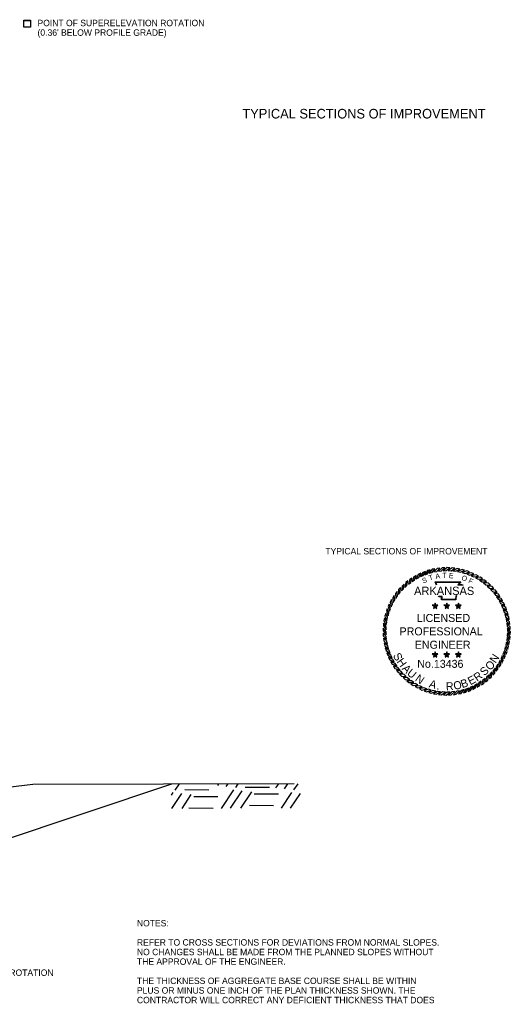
# Model space of a CAD drawing. Extents: x 1001270 to 1003428, y 1840152 to 1842912.
# Drawn here: x 1003382.5 to 1003428.5, y 1842715.4 to 1842807.6 of the extents above; entities that cross this region are included whole.
import ezdxf

# ---------------------------------------------------------------- set-up
doc = ezdxf.new("R2010")
doc.units = 0
for name, color, linetype in [('1', 7, 'Continuous'), ('19', 7, 'Continuous'), ('60', 7, 'Continuous'), ('G-ANNO-SYMB', 7, 'Continuous')]:
    doc.layers.add(name, color=color, linetype=linetype)

msp = doc.modelspace()

# ---------------------------------------------------------------- linework, layer by layer
at = {"layer": '19'}
for p, q in [((1003374.66, 1842728.628), (1003396.746, 1842735.99)), ((1003397.064, 1842735.408), (1003397.455, 1842735.991)), ((1003401.049, 1842735.843), (1003401.155, 1842735.993)), ((1003401.844, 1842735.751), (1003402.01, 1842735.995)), ((1003402.739, 1842735.659), (1003402.965, 1842735.997)), ((1003406.503, 1842735.603), (1003406.765, 1842735.998)), ((1003407.298, 1842735.511), (1003407.63, 1842736)), ((1003408.193, 1842735.419), (1003408.574, 1842735.993)), ((1003396.724, 1842734.941), (1003396.878, 1842735.166)), ((1003396.746, 1842733.692), (1003397.673, 1842735.074)), ((1003397.702, 1842733.694), (1003398.568, 1842734.982)), ((1003397.952, 1842735.448), (1003400.212, 1842735.426)), ((1003398.792, 1842734.818), (1003401.052, 1842734.797)), ((1003401.401, 1842733.695), (1003402.553, 1842735.417)), ((1003402.256, 1842733.698), (1003403.348, 1842735.325)), ((1003403.211, 1842733.7), (1003404.243, 1842735.233)), ((1003403.627, 1842735.688), (1003405.888, 1842735.677)), ((1003404.457, 1842735.06), (1003406.728, 1842735.047)), ((1003407.011, 1842733.701), (1003408.008, 1842735.177)), ((1003407.866, 1842733.704), (1003408.802, 1842735.085)), ((1003404.015, 1842733.989), (1003406.275, 1842733.968)), ((1003398.34, 1842733.739), (1003400.61, 1842733.727))]:
    msp.add_line(p, q, dxfattribs=at)
for points in [[(1003383.494, 1842806.872), (1003382.853, 1842806.872), (1003382.853, 1842807.513), (1003383.494, 1842807.513), (1003383.494, 1842806.872)], [(1003382.857, 1842806.875), (1003382.857, 1842807.517), (1003383.498, 1842807.517), (1003383.498, 1842806.875), (1003382.857, 1842806.875)], [(1003303.53, 1842724.802), (1003314.536, 1842724.417), (1003319.13, 1842724.502), (1003322.097, 1842724.527), (1003329.443, 1842724.891), (1003339.767, 1842725.958), (1003355.933, 1842727.158), (1003361.755, 1842729.599), (1003365.939, 1842730.476), (1003371.785, 1842733.411), (1003376.097, 1842735.06), (1003383.698, 1842735.962)], [(1003383.698, 1842735.962), (1003408.216, 1842736.015)]]:
    msp.add_lwpolyline(points, dxfattribs=at)
at = {"layer": 'G-ANNO-SYMB'}
for points in [[(1003420.96, 1842756.035), (1003420.714, 1842755.963), (1003420.458, 1842755.584), (1003420.719, 1842755.678)], [(1003421.416, 1842756.14), (1003421.165, 1842756.087), (1003420.881, 1842755.729), (1003421.148, 1842755.802)], [(1003421.88, 1842756.208), (1003421.625, 1842756.175), (1003421.314, 1842755.841), (1003421.586, 1842755.893)], [(1003422.347, 1842756.24), (1003422.091, 1842756.227), (1003421.754, 1842755.918), (1003422.029, 1842755.948)], [(1003422.816, 1842756.235), (1003422.559, 1842756.242), (1003422.199, 1842755.96), (1003422.476, 1842755.969)], [(1003423.282, 1842756.193), (1003423.027, 1842756.22), (1003422.646, 1842755.968), (1003422.923, 1842755.955)], [(1003423.744, 1842756.115), (1003423.492, 1842756.162), (1003423.092, 1842755.94), (1003423.367, 1842755.906)], [(1003424.198, 1842756), (1003423.951, 1842756.067), (1003423.535, 1842755.878), (1003423.806, 1842755.822)], [(1003419.256, 1842755.272), (1003419.045, 1842755.127), (1003418.919, 1842754.687), (1003419.138, 1842754.857)], [(1003419.658, 1842755.512), (1003419.436, 1842755.385), (1003419.276, 1842754.956), (1003419.507, 1842755.108)], [(1003420.078, 1842755.72), (1003419.846, 1842755.611), (1003419.653, 1842755.196), (1003419.896, 1842755.33)], [(1003420.513, 1842755.895), (1003420.273, 1842755.804), (1003420.048, 1842755.406), (1003420.3, 1842755.52)], [(1003424.642, 1842755.851), (1003424.401, 1842755.937), (1003423.971, 1842755.781), (1003424.237, 1842755.704)], [(1003425.073, 1842755.667), (1003424.839, 1842755.772), (1003424.398, 1842755.65), (1003424.658, 1842755.552)], [(1003425.488, 1842755.45), (1003425.263, 1842755.573), (1003424.814, 1842755.486), (1003425.065, 1842755.368)], [(1003425.885, 1842755.201), (1003425.67, 1842755.341), (1003425.216, 1842755.289), (1003425.457, 1842755.152)], [(1003426.261, 1842754.922), (1003426.058, 1842755.078), (1003425.601, 1842755.062), (1003425.83, 1842754.907)], [(1003418.18, 1842754.372), (1003418.008, 1842754.182), (1003417.988, 1842753.725), (1003418.161, 1842753.942)], [(1003418.515, 1842754.7), (1003418.329, 1842754.524), (1003418.273, 1842754.07), (1003418.462, 1842754.272)], [(1003418.874, 1842755.001), (1003418.675, 1842754.84), (1003418.584, 1842754.391), (1003418.789, 1842754.578)], [(1003426.614, 1842754.614), (1003426.424, 1842754.786), (1003425.967, 1842754.806), (1003426.183, 1842754.632)], [(1003426.942, 1842754.279), (1003426.765, 1842754.465), (1003426.312, 1842754.521), (1003426.514, 1842754.331)], [(1003427.242, 1842753.919), (1003427.081, 1842754.119), (1003426.633, 1842754.21), (1003426.82, 1842754.005)], [(1003417.344, 1842753.247), (1003417.221, 1842753.022), (1003417.308, 1842752.573), (1003417.426, 1842752.823)], [(1003417.593, 1842753.643), (1003417.453, 1842753.429), (1003417.504, 1842752.974), (1003417.642, 1842753.215)], [(1003417.872, 1842754.02), (1003417.716, 1842753.816), (1003417.732, 1842753.359), (1003417.887, 1842753.589)], [(1003427.513, 1842753.537), (1003427.368, 1842753.749), (1003426.929, 1842753.875), (1003427.099, 1842753.656)], [(1003427.754, 1842753.135), (1003427.626, 1842753.358), (1003427.198, 1842753.518), (1003427.35, 1842753.286)], [(1003416.943, 1842752.401), (1003416.857, 1842752.159), (1003417.013, 1842751.729), (1003417.09, 1842751.996)], [(1003417.127, 1842752.832), (1003417.022, 1842752.597), (1003417.144, 1842752.157), (1003417.242, 1842752.416)], [(1003421.427, 1842752.652), (1003421.366, 1842752.736), (1003421.167, 1842752.736), (1003421.328, 1842752.62)], [(1003421.427, 1842752.652), (1003421.328, 1842752.62), (1003421.266, 1842752.431), (1003421.427, 1842752.548)], [(1003421.427, 1842752.652), (1003421.488, 1842752.736), (1003421.427, 1842752.925), (1003421.366, 1842752.736)], [(1003421.427, 1842752.652), (1003421.526, 1842752.62), (1003421.686, 1842752.736), (1003421.488, 1842752.736)], [(1003421.427, 1842752.652), (1003421.427, 1842752.548), (1003421.587, 1842752.431), (1003421.526, 1842752.62)], [(1003422.518, 1842752.652), (1003422.456, 1842752.736), (1003422.258, 1842752.736), (1003422.419, 1842752.62)], [(1003422.518, 1842752.652), (1003422.419, 1842752.62), (1003422.357, 1842752.431), (1003422.518, 1842752.548)], [(1003422.518, 1842752.652), (1003422.579, 1842752.736), (1003422.518, 1842752.925), (1003422.456, 1842752.736)], [(1003422.518, 1842752.652), (1003422.617, 1842752.62), (1003422.777, 1842752.736), (1003422.579, 1842752.736)], [(1003422.518, 1842752.652), (1003422.518, 1842752.548), (1003422.678, 1842752.431), (1003422.617, 1842752.62)], [(1003423.609, 1842752.652), (1003423.547, 1842752.736), (1003423.349, 1842752.736), (1003423.51, 1842752.62)], [(1003423.609, 1842752.652), (1003423.51, 1842752.62), (1003423.448, 1842752.431), (1003423.609, 1842752.548)], [(1003423.609, 1842752.652), (1003423.67, 1842752.736), (1003423.609, 1842752.925), (1003423.547, 1842752.736)], [(1003423.609, 1842752.652), (1003423.708, 1842752.62), (1003423.868, 1842752.736), (1003423.67, 1842752.736)], [(1003423.609, 1842752.652), (1003423.609, 1842752.548), (1003423.769, 1842752.431), (1003423.708, 1842752.62)], [(1003427.962, 1842752.716), (1003427.852, 1842752.948), (1003427.438, 1842753.141), (1003427.571, 1842752.898)], [(1003428.137, 1842752.281), (1003428.045, 1842752.521), (1003427.647, 1842752.746), (1003427.761, 1842752.493)], [(1003428.277, 1842751.834), (1003428.204, 1842752.08), (1003427.825, 1842752.336), (1003427.919, 1842752.075)], [(1003416.679, 1842751.503), (1003416.632, 1842751.25), (1003416.854, 1842750.85), (1003416.888, 1842751.125)], [(1003416.793, 1842751.957), (1003416.726, 1842751.709), (1003416.916, 1842751.293), (1003416.972, 1842751.565)], [(1003428.381, 1842751.377), (1003428.328, 1842751.629), (1003427.97, 1842751.913), (1003428.044, 1842751.646)], [(1003428.449, 1842750.914), (1003428.417, 1842751.168), (1003428.082, 1842751.48), (1003428.134, 1842751.208)], [(1003416.559, 1842750.574), (1003416.552, 1842750.318), (1003416.833, 1842749.957), (1003416.825, 1842750.234)], [(1003416.601, 1842751.041), (1003416.574, 1842750.786), (1003416.826, 1842750.404), (1003416.839, 1842750.681)], [(1003428.481, 1842750.447), (1003428.468, 1842750.703), (1003428.159, 1842751.04), (1003428.19, 1842750.765)], [(1003428.476, 1842749.978), (1003428.483, 1842750.235), (1003428.202, 1842750.595), (1003428.211, 1842750.318)], [(1003416.554, 1842750.106), (1003416.567, 1842749.849), (1003416.876, 1842749.512), (1003416.845, 1842749.788)], [(1003416.586, 1842749.638), (1003416.619, 1842749.384), (1003416.953, 1842749.072), (1003416.901, 1842749.344)], [(1003428.356, 1842749.05), (1003428.404, 1842749.302), (1003428.182, 1842749.702), (1003428.147, 1842749.427)], [(1003428.434, 1842749.512), (1003428.462, 1842749.767), (1003428.209, 1842750.148), (1003428.196, 1842749.871)], [(1003416.654, 1842749.175), (1003416.707, 1842748.924), (1003417.065, 1842748.639), (1003416.992, 1842748.906)], [(1003416.759, 1842748.718), (1003416.831, 1842748.472), (1003417.21, 1842748.216), (1003417.116, 1842748.477)], [(1003428.092, 1842748.152), (1003428.179, 1842748.393), (1003428.022, 1842748.823), (1003427.945, 1842748.557)], [(1003428.242, 1842748.596), (1003428.309, 1842748.843), (1003428.119, 1842749.259), (1003428.063, 1842748.988)], [(1003416.899, 1842748.271), (1003416.99, 1842748.031), (1003417.388, 1842747.806), (1003417.274, 1842748.059)], [(1003417.073, 1842747.837), (1003417.183, 1842747.605), (1003417.598, 1842747.411), (1003417.464, 1842747.654)], [(1003421.427, 1842748.084), (1003421.366, 1842748.168), (1003421.167, 1842748.168), (1003421.328, 1842748.051)], [(1003421.427, 1842748.084), (1003421.328, 1842748.051), (1003421.266, 1842747.863), (1003421.427, 1842747.979)], [(1003421.427, 1842748.084), (1003421.488, 1842748.168), (1003421.427, 1842748.356), (1003421.366, 1842748.168)], [(1003421.427, 1842748.084), (1003421.526, 1842748.051), (1003421.686, 1842748.168), (1003421.488, 1842748.168)], [(1003421.427, 1842748.084), (1003421.427, 1842747.979), (1003421.587, 1842747.863), (1003421.526, 1842748.051)], [(1003422.518, 1842748.084), (1003422.456, 1842748.168), (1003422.258, 1842748.168), (1003422.419, 1842748.051)], [(1003422.518, 1842748.084), (1003422.419, 1842748.051), (1003422.357, 1842747.863), (1003422.518, 1842747.979)], [(1003422.518, 1842748.084), (1003422.579, 1842748.168), (1003422.518, 1842748.356), (1003422.456, 1842748.168)], [(1003422.518, 1842748.084), (1003422.617, 1842748.051), (1003422.777, 1842748.168), (1003422.579, 1842748.168)], [(1003422.518, 1842748.084), (1003422.518, 1842747.979), (1003422.678, 1842747.863), (1003422.617, 1842748.051)], [(1003423.609, 1842748.084), (1003423.547, 1842748.168), (1003423.349, 1842748.168), (1003423.51, 1842748.051)], [(1003423.609, 1842748.084), (1003423.51, 1842748.051), (1003423.448, 1842747.863), (1003423.609, 1842747.979)], [(1003423.609, 1842748.084), (1003423.67, 1842748.168), (1003423.609, 1842748.356), (1003423.547, 1842748.168)], [(1003423.609, 1842748.084), (1003423.708, 1842748.051), (1003423.868, 1842748.168), (1003423.67, 1842748.168)], [(1003423.609, 1842748.084), (1003423.609, 1842747.979), (1003423.769, 1842747.863), (1003423.708, 1842748.051)], [(1003427.691, 1842747.306), (1003427.814, 1842747.531), (1003427.727, 1842747.98), (1003427.609, 1842747.729)], [(1003427.909, 1842747.721), (1003428.013, 1842747.955), (1003427.891, 1842748.395), (1003427.793, 1842748.136)], [(1003417.282, 1842747.417), (1003417.409, 1842747.194), (1003417.838, 1842747.034), (1003417.685, 1842747.266)], [(1003417.522, 1842747.015), (1003417.667, 1842746.803), (1003418.106, 1842746.677), (1003417.936, 1842746.896)], [(1003426.855, 1842746.18), (1003427.027, 1842746.37), (1003427.047, 1842746.827), (1003426.874, 1842746.611)], [(1003427.163, 1842746.533), (1003427.32, 1842746.736), (1003427.304, 1842747.193), (1003427.148, 1842746.964)], [(1003427.442, 1842746.909), (1003427.583, 1842747.124), (1003427.531, 1842747.578), (1003427.394, 1842747.337)], [(1003417.793, 1842746.633), (1003417.954, 1842746.433), (1003418.402, 1842746.342), (1003418.216, 1842746.547)], [(1003418.094, 1842746.274), (1003418.27, 1842746.087), (1003418.724, 1842746.031), (1003418.522, 1842746.221)], [(1003418.421, 1842745.939), (1003418.612, 1842745.767), (1003419.069, 1842745.747), (1003418.852, 1842745.92)], [(1003425.779, 1842745.281), (1003425.991, 1842745.425), (1003426.117, 1842745.865), (1003425.898, 1842745.695)], [(1003426.161, 1842745.552), (1003426.361, 1842745.713), (1003426.452, 1842746.161), (1003426.247, 1842745.974)], [(1003426.52, 1842745.852), (1003426.707, 1842746.028), (1003426.763, 1842746.482), (1003426.573, 1842746.28)], [(1003418.774, 1842745.631), (1003418.978, 1842745.474), (1003419.435, 1842745.49), (1003419.205, 1842745.646)], [(1003419.15, 1842745.351), (1003419.365, 1842745.211), (1003419.82, 1842745.263), (1003419.579, 1842745.4)], [(1003419.547, 1842745.102), (1003419.772, 1842744.979), (1003420.221, 1842745.067), (1003419.97, 1842745.185)], [(1003419.962, 1842744.885), (1003420.196, 1842744.78), (1003420.637, 1842744.903), (1003420.378, 1842745)], [(1003424.076, 1842744.517), (1003424.322, 1842744.59), (1003424.577, 1842744.969), (1003424.317, 1842744.875)], [(1003424.523, 1842744.657), (1003424.762, 1842744.749), (1003424.988, 1842745.147), (1003424.735, 1842745.032)], [(1003424.957, 1842744.832), (1003425.189, 1842744.942), (1003425.382, 1842745.356), (1003425.14, 1842745.223)], [(1003425.377, 1842745.04), (1003425.599, 1842745.168), (1003425.76, 1842745.596), (1003425.528, 1842745.444)], [(1003420.393, 1842744.701), (1003420.635, 1842744.615), (1003421.064, 1842744.772), (1003420.798, 1842744.849)], [(1003420.837, 1842744.552), (1003421.085, 1842744.485), (1003421.501, 1842744.675), (1003421.229, 1842744.731)], [(1003421.291, 1842744.438), (1003421.543, 1842744.39), (1003421.943, 1842744.612), (1003421.668, 1842744.647)], [(1003421.753, 1842744.359), (1003422.008, 1842744.332), (1003422.39, 1842744.584), (1003422.113, 1842744.597)], [(1003422.22, 1842744.318), (1003422.476, 1842744.31), (1003422.837, 1842744.592), (1003422.56, 1842744.583)], [(1003422.688, 1842744.313), (1003422.944, 1842744.326), (1003423.282, 1842744.634), (1003423.006, 1842744.604)], [(1003423.156, 1842744.344), (1003423.41, 1842744.377), (1003423.722, 1842744.712), (1003423.45, 1842744.66)], [(1003423.619, 1842744.413), (1003423.87, 1842744.466), (1003424.155, 1842744.823), (1003423.887, 1842744.75)]]:
    msp.add_lwpolyline(points, close=True, dxfattribs=at)
for points in [[(1003421.562, 1842754.606), (1003421.423, 1842754.907), (1003423.829, 1842754.909), (1003423.628, 1842754.656), (1003423.792, 1842754.658), (1003423.928, 1842754.66), (1003424.065, 1842754.645)], [(1003421.596, 1842754.622), (1003421.482, 1842754.869), (1003423.75, 1842754.871), (1003423.548, 1842754.617), (1003423.792, 1842754.62), (1003423.926, 1842754.622), (1003424.06, 1842754.607)], [(1003423.45, 1842753.598), (1003423.409, 1842753.564), (1003423.395, 1842753.514), (1003423.382, 1842753.39), (1003423.382, 1842753.223), (1003422.038, 1842753.223), (1003422.038, 1842753.448), (1003422.038, 1842753.498), (1003421.984, 1842753.514), (1003421.793, 1842753.514), (1003421.759, 1842753.566)], [(1003423.426, 1842753.627), (1003423.375, 1842753.586), (1003423.358, 1842753.522), (1003423.344, 1842753.392), (1003423.344, 1842753.261), (1003422.077, 1842753.261), (1003422.077, 1842753.448), (1003422.077, 1842753.526), (1003421.99, 1842753.553), (1003421.813, 1842753.553), (1003421.791, 1842753.587)]]:
    msp.add_lwpolyline(points, dxfattribs=at)

# ---------------------------------------------------------------- texts
at = {"layer": '1'}
msp.add_text('TYPICAL SECTIONS OF IMPROVEMENT', height=0.6, dxfattribs=at).set_placement((1003411.138, 1842757.485))
msp.add_text('TYPICAL SECTIONS OF IMPROVEMENT', height=0.6, dxfattribs=at).set_placement((1003411.138, 1842757.485))
at = {"layer": '19'}
for s, p in [("(0.36' BELOW PROFILE GRADE)", (1003384.146, 1842806.067)), ('POINT OF SUPERELEVATION ROTATION', (1003384.146, 1842806.967)), ('POINT OF SUPERELEVATION ROTATION', (1003370.005, 1842718.004))]:
    msp.add_text(s, height=0.6, rotation=359.99538, dxfattribs=at).set_placement(p)
for s, p in [('NOTES:', (1003393.468, 1842722.639)), ('REFER TO CROSS SECTIONS FOR DEVIATIONS FROM NORMAL SLOPES.', (1003393.468, 1842720.839)), ('NO CHANGES SHALL BE MADE FROM THE PLANNED SLOPES WITHOUT', (1003393.468, 1842719.939)), ('THE APPROVAL OF THE ENGINEER.', (1003393.468, 1842719.039)), ('THE THICKNESS OF AGGREGATE BASE COURSE SHALL BE WITHIN', (1003393.468, 1842717.239)), ('PLUS OR MINUS ONE INCH OF THE PLAN THICKNESS SHOWN. THE', (1003393.468, 1842716.339)), ('CONTRACTOR WILL CORRECT ANY DEFICIENT THICKNESS THAT DOES', (1003393.468, 1842715.439))]:
    msp.add_text(s, height=0.6, dxfattribs=at).set_placement(p)
at = {"layer": '60'}
msp.add_text('TYPICAL SECTIONS OF IMPROVEMENT', height=0.9, dxfattribs=at).set_placement((1003403.354, 1842798.319))
msp.add_text('TYPICAL SECTIONS OF IMPROVEMENT', height=0.9, dxfattribs=at).set_placement((1003403.354, 1842798.319))
at = {"layer": 'G-ANNO-SYMB'}
for s, height, rotation, p in [('S', 0.475, 19.77256, (1003420.309, 1842754.764)), ('T', 0.475, 16.90148, (1003420.912, 1842755.035)), ('A', 0.475, 8.67877, (1003421.489, 1842755.185)), ('T', 0.475, 1.47887, (1003422.102, 1842755.28)), ('E', 0.475, 356.67203, (1003422.709, 1842755.266)), ('O', 0.475, 341.2218, (1003423.862, 1842755.103)), ('F', 0.475, 335.36282, (1003424.501, 1842754.853)), ('ARKANSAS', 0.7747, 360, (1003419.456, 1842753.684)), ('LICENSED', 0.75, 360, (1003419.696, 1842751.155)), ('PROFESSIONAL', 0.75, 360, (1003418.089, 1842749.901)), ('ENGINEER', 0.75, 360, (1003419.518, 1842748.647)), ('S', 0.75, 298.16364, (1003417.45, 1842748.016)), ('H', 0.75, 305.61905, (1003417.792, 1842747.429)), ('N', 0.75, 56.10067, (1003427.092, 1842747.233)), ('A', 0.75, 313.44722, (1003418.268, 1842746.744)), ('U', 0.75, 320.90262, (1003418.735, 1842746.255)), ('No.13436', 0.747, 360, (1003419.754, 1842746.859)), ('S', 0.75, 43.48784, (1003426.055, 1842746.06)), ('O', 0.75, 44.77573, (1003426.571, 1842746.557)), ('N', 0.75, 324.93262, (1003419.491, 1842745.696)), ('E', 0.75, 27.83149, (1003424.732, 1842745.218)), ('R', 0.75, 35.65967, (1003425.366, 1842745.55)), ('A', 0.75, 343.09908, (1003420.799, 1842745.053)), ('.', 0.75, 351.30002, (1003421.536, 1842744.834)), ('R', 0.75, 3.22866, (1003422.455, 1842744.739)), ('O', 0.75, 11.42961, (1003423.223, 1842744.788)), ('B', 0.75, 18.88501, (1003423.974, 1842744.947))]:
    msp.add_text(s, height=height, rotation=rotation, dxfattribs=at).set_placement(p)

doc.saveas('drawing.dxf')
